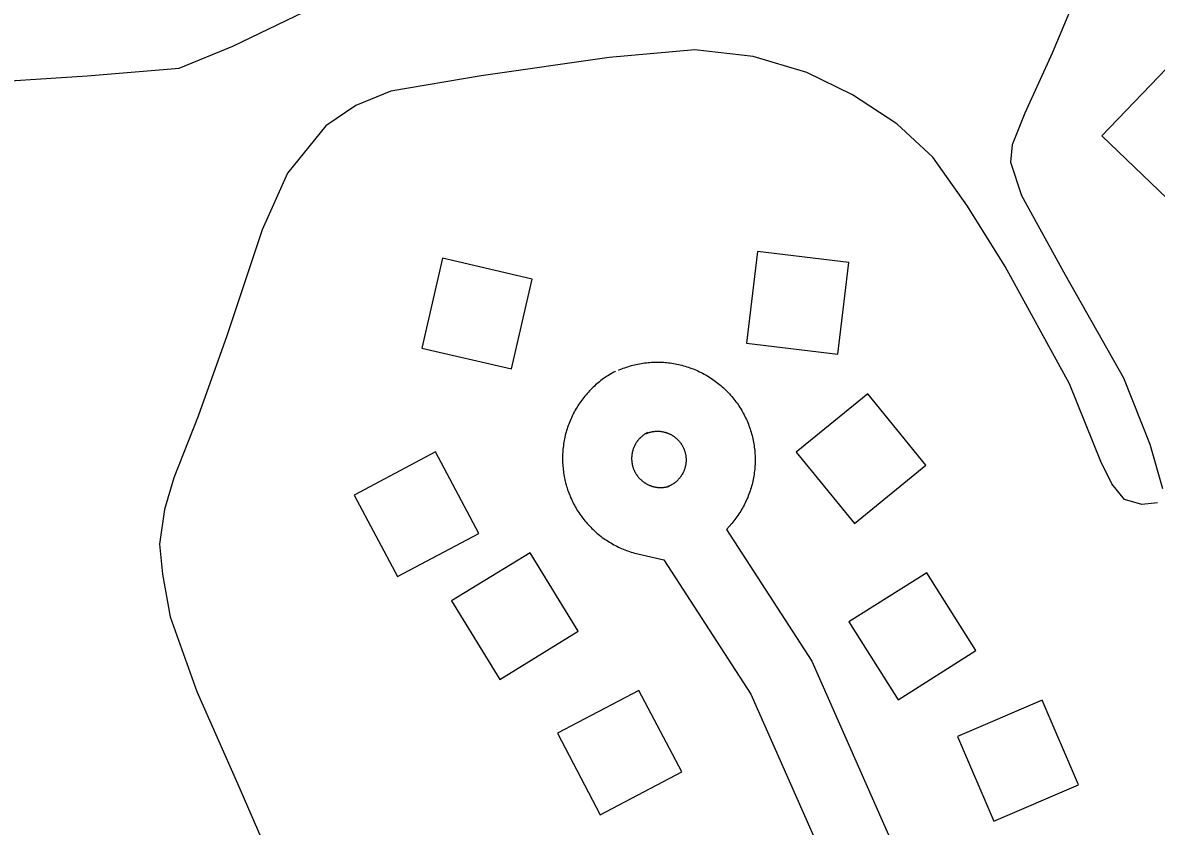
# Model space of a CAD drawing. Extents: x 3540316 to 3578335, y 553172 to 578787.
# Drawn here: x 3544699.1 to 3545191.5, y 576171.4 to 576520.4 of the extents above; entities that cross this region are included whole.
import ezdxf

# ---------------------------------------------------------------- set-up
doc = ezdxf.new("R2010")
doc.units = 0
for name, color, linetype in [('V-BLDG-OTLN', 7, 'Continuous'), ('V-ROAD-CNTR', 7, 'Continuous'), ('V-TOPO-SHOR', 7, 'Continuous')]:
    doc.layers.add(name, color=color, linetype=linetype)

msp = doc.modelspace()

# ---------------------------------------------------------------- linework, layer by layer
at = {"layer": 'V-BLDG-OTLN'}
for points in [[(3545167.89, 576471.26), (3545306.24, 576338.6), (3545341.33, 576375.2), (3545202.98, 576507.86)], [(3545053.25, 576376.53), (3545058.02, 576416.24), (3545018.31, 576421.01), (3545013.53, 576381.3)], [(3544881.45, 576418.1), (3544872.45, 576379.12), (3544911.43, 576370.13), (3544920.43, 576409.1)], [(3545060.38, 576302.93), (3545091.4, 576328.19), (3545066.14, 576359.21), (3545035.12, 576333.95)], [(3544843.15, 576315.24), (3544861.9, 576279.9), (3544897.23, 576298.64), (3544878.49, 576333.98)], [(3544885.43, 576269.36), (3544906.32, 576235.24), (3544940.44, 576256.13), (3544919.55, 576290.24)], [(3545079.37, 576226.35), (3545113.19, 576247.71), (3545091.83, 576281.53), (3545058.01, 576260.17)], [(3544949.97, 576176.4), (3544985.38, 576195), (3544966.78, 576230.41), (3544931.37, 576211.81)], [(3545157.73, 576189.43), (3545141.98, 576226.2), (3545105.21, 576210.45), (3545120.96, 576173.68)]]:
    msp.add_lwpolyline(points, close=True, dxfattribs=at)
at = {"layer": 'V-ROAD-CNTR'}
for points in [[(3544957.96, 576369.53), (3544958.56, 576369.79), (3544959.29, 576370.08), (3544959.94, 576370.33), (3544960.63, 576370.58), (3544961.38, 576370.84), (3544962.02, 576371.04), (3544962.73, 576371.26), (3544963.49, 576371.48), (3544964.2, 576371.67), (3544964.93, 576371.85), (3544965.61, 576372), (3544966.32, 576372.16), (3544967.1, 576372.31), (3544967.84, 576372.44), (3544968.53, 576372.55), (3544969.27, 576372.65), (3544970.01, 576372.74), (3544970.75, 576372.82), (3544971.5, 576372.88), (3544972.21, 576372.93), (3544972.97, 576372.97), (3544973.72, 576373), (3544974.43, 576373.01), (3544975.19, 576373.01), (3544975.94, 576373), (3544976.67, 576372.97), (3544977.4, 576372.93), (3544978.17, 576372.88), (3544978.93, 576372.81), (3544979.61, 576372.74), (3544980.34, 576372.65), (3544981.09, 576372.54), (3544981.86, 576372.42), (3544982.54, 576372.3), (3544983.28, 576372.16), (3544984.06, 576371.99), (3544984.73, 576371.83), (3544985.42, 576371.66), (3544986.19, 576371.46), (3544986.89, 576371.25), (3544987.6, 576371.04), (3544988.29, 576370.81), (3544988.96, 576370.58), (3544989.7, 576370.31), (3544990.39, 576370.05), (3544991.06, 576369.77), (3544991.78, 576369.47), (3544992.43, 576369.17), (3544993.09, 576368.87), (3544993.76, 576368.54), (3544994.41, 576368.21), (3544995.1, 576367.85), (3544995.73, 576367.49), (3544996.35, 576367.14), (3544997.01, 576366.74), (3544997.64, 576366.34), (3544998.25, 576365.95), (3544998.86, 576365.53), (3544999.49, 576365.1), (3545000.1, 576364.65), (3545000.65, 576364.23), (3545001.24, 576363.77), (3545001.83, 576363.3), (3545002.39, 576362.83), (3545002.96, 576362.33), (3545003.52, 576361.83), (3545004.05, 576361.33), (3545004.56, 576360.84), (3545005.11, 576360.29), (3545005.64, 576359.74), (3545006.11, 576359.23), (3545006.62, 576358.67), (3545007.11, 576358.1), (3545007.58, 576357.54), (3545008.05, 576356.96), (3545008.49, 576356.4), (3545008.93, 576355.81), (3545009.41, 576355.16), (3545009.82, 576354.55), (3545010.21, 576353.98), (3545010.62, 576353.35), (3545011.01, 576352.73), (3545011.42, 576352.05), (3545011.78, 576351.41), (3545012.12, 576350.81), (3545012.48, 576350.13), (3545012.82, 576349.46), (3545013.12, 576348.84), (3545013.45, 576348.13), (3545013.75, 576347.46), (3545014.04, 576346.78), (3545014.33, 576346.05), (3545014.58, 576345.4), (3545014.83, 576344.71), (3545015.09, 576343.96), (3545015.3, 576343.32), (3545015.52, 576342.61), (3545015.73, 576341.85), (3545015.92, 576341.14), (3545016.1, 576340.41)], [(3544956.63, 576369.02), (3544956.5, 576368.95), (3544955.91, 576368.64), (3544955.21, 576368.25), (3544954.57, 576367.88), (3544953.96, 576367.52), (3544953.33, 576367.12), (3544952.7, 576366.71), (3544952.08, 576366.29), (3544951.46, 576365.86), (3544950.88, 576365.44), (3544950.28, 576364.98), (3544949.68, 576364.52), (3544949.12, 576364.06), (3544948.54, 576363.58), (3544947.97, 576363.08), (3544947.42, 576362.59), (3544946.9, 576362.1), (3544946.34, 576361.56), (3544945.8, 576361.02), (3544945.31, 576360.51), (3544944.81, 576359.98), (3544944.3, 576359.41), (3544943.8, 576358.83), (3544943.35, 576358.29), (3544942.88, 576357.72), (3544942.38, 576357.08), (3544941.97, 576356.53), (3544941.53, 576355.93), (3544941.09, 576355.3), (3544940.68, 576354.69), (3544940.27, 576354.06), (3544939.89, 576353.44), (3544939.51, 576352.82), (3544939.12, 576352.13), (3544938.76, 576351.5), (3544938.43, 576350.87), (3544938.06, 576350.16), (3544937.75, 576349.5), (3544937.45, 576348.85), (3544937.14, 576348.17), (3544936.85, 576347.5), (3544936.56, 576346.76), (3544936.3, 576346.08), (3544936.06, 576345.43), (3544935.8, 576344.68), (3544935.57, 576343.97), (3544935.37, 576343.3), (3544935.15, 576342.55), (3544934.95, 576341.81), (3544934.78, 576341.11), (3544934.62, 576340.43), (3544934.46, 576339.66), (3544934.32, 576338.93), (3544934.19, 576338.2), (3544934.07, 576337.47), (3544933.97, 576336.73), (3544933.88, 576335.98), (3544933.8, 576335.26), (3544933.74, 576334.5), (3544933.68, 576333.76), (3544933.65, 576333.04), (3544933.62, 576332.28), (3544933.61, 576331.53), (3544933.61, 576330.79), (3544933.62, 576330.04), (3544933.65, 576329.32), (3544933.68, 576328.58), (3544933.74, 576327.8), (3544933.81, 576327.06), (3544933.88, 576326.35), (3544933.97, 576325.62), (3544934.07, 576324.89), (3544934.19, 576324.11), (3544934.33, 576323.38), (3544934.46, 576322.7), (3544934.62, 576321.93), (3544934.79, 576321.19), (3544934.96, 576320.53), (3544935.16, 576319.77), (3544935.36, 576319.06), (3544935.58, 576318.35), (3544935.82, 576317.61), (3544936.05, 576316.96), (3544936.3, 576316.24), (3544936.59, 576315.51), (3544936.85, 576314.87), (3544937.13, 576314.2), (3544937.45, 576313.48), (3544937.77, 576312.8), (3544938.1, 576312.13), (3544938.42, 576311.5), (3544938.76, 576310.86), (3544939.14, 576310.16), (3544939.52, 576309.52), (3544939.88, 576308.91), (3544940.28, 576308.28), (3544940.69, 576307.65), (3544941.11, 576307.02), (3544941.55, 576306.4), (3544941.96, 576305.83)], [(3544970.56, 576342.45), (3544970.44, 576342.39), (3544970.18, 576342.25), (3544970.03, 576342.17), (3544969.84, 576342.06), (3544969.62, 576341.93), (3544969.44, 576341.81), (3544969.26, 576341.69), (3544969.08, 576341.58), (3544968.9, 576341.45), (3544968.71, 576341.31), (3544968.54, 576341.18), (3544968.38, 576341.05), (3544968.19, 576340.9), (3544968.03, 576340.77), (3544967.87, 576340.63), (3544967.7, 576340.48), (3544967.53, 576340.31), (3544967.38, 576340.18), (3544967.25, 576340.04), (3544967.06, 576339.85), (3544966.91, 576339.68), (3544966.77, 576339.53), (3544966.65, 576339.39), (3544966.47, 576339.18), (3544966.34, 576339.01), (3544966.24, 576338.89), (3544966.08, 576338.67), (3544965.94, 576338.48), (3544965.83, 576338.33), (3544965.7, 576338.14), (3544965.59, 576337.96), (3544965.46, 576337.76), (3544965.34, 576337.56), (3544965.25, 576337.4), (3544965.14, 576337.2), (3544965.02, 576336.97), (3544964.94, 576336.83), (3544964.84, 576336.62), (3544964.74, 576336.39), (3544964.65, 576336.19), (3544964.56, 576335.98), (3544964.5, 576335.83), (3544964.41, 576335.6), (3544964.32, 576335.35), (3544964.26, 576335.18), (3544964.2, 576334.98), (3544964.12, 576334.73), (3544964.07, 576334.55), (3544964.02, 576334.36), (3544963.96, 576334.12), (3544963.9, 576333.87), (3544963.86, 576333.69), (3544963.82, 576333.48), (3544963.78, 576333.25), (3544963.74, 576333.03), (3544963.71, 576332.81), (3544963.69, 576332.61), (3544963.66, 576332.37), (3544963.65, 576332.17), (3544963.63, 576331.95), (3544963.62, 576331.7), (3544963.61, 576331.5), (3544963.61, 576331.28), (3544963.61, 576331.07), (3544963.61, 576330.85), (3544963.62, 576330.6), (3544963.63, 576330.38), (3544963.64, 576330.2), (3544963.66, 576329.99), (3544963.69, 576329.74), (3544963.72, 576329.5), (3544963.75, 576329.28), (3544963.78, 576329.11), (3544963.82, 576328.89), (3544963.87, 576328.63), (3544963.9, 576328.45), (3544963.95, 576328.25), (3544964.02, 576327.98), (3544964.06, 576327.8), (3544964.13, 576327.59), (3544964.19, 576327.37), (3544964.25, 576327.19), (3544964.34, 576326.94), (3544964.41, 576326.74), (3544964.47, 576326.58), (3544964.58, 576326.33), (3544964.67, 576326.11), (3544964.74, 576325.95), (3544964.83, 576325.76), (3544964.93, 576325.56), (3544965.04, 576325.33), (3544965.15, 576325.12), (3544965.24, 576324.97), (3544965.34, 576324.78), (3544965.47, 576324.57), (3544965.59, 576324.38), (3544965.71, 576324.2), (3544965.82, 576324.03), (3544965.94, 576323.86), (3544966.1, 576323.65)], [(3544969.76, 576341.95), (3544970.04, 576342.07), (3544970.2, 576342.13), (3544970.44, 576342.23), (3544970.65, 576342.3), (3544970.82, 576342.36), (3544971.08, 576342.44), (3544971.29, 576342.51), (3544971.45, 576342.55), (3544971.67, 576342.61), (3544971.87, 576342.66), (3544972.13, 576342.72), (3544972.35, 576342.77), (3544972.51, 576342.8), (3544972.72, 576342.84), (3544972.98, 576342.88), (3544973.18, 576342.91), (3544973.39, 576342.93), (3544973.6, 576342.95), (3544973.82, 576342.97), (3544974.06, 576342.99), (3544974.26, 576343), (3544974.47, 576343.01), (3544974.71, 576343.01), (3544974.91, 576343.01), (3544975.13, 576343.01), (3544975.35, 576343), (3544975.58, 576342.99), (3544975.76, 576342.97), (3544975.96, 576342.96), (3544976.23, 576342.93), (3544976.46, 576342.9), (3544976.65, 576342.87), (3544976.83, 576342.84), (3544977.1, 576342.8), (3544977.3, 576342.76), (3544977.46, 576342.72), (3544977.72, 576342.66), (3544977.96, 576342.6), (3544978.11, 576342.56), (3544978.34, 576342.5), (3544978.55, 576342.43), (3544978.76, 576342.36), (3544979, 576342.28), (3544979.17, 576342.22), (3544979.37, 576342.14), (3544979.58, 576342.06), (3544979.75, 576341.99), (3544979.97, 576341.89), (3544980.18, 576341.79), (3544980.37, 576341.7), (3544980.58, 576341.59), (3544980.74, 576341.51), (3544980.93, 576341.39), (3544981.15, 576341.27), (3544981.31, 576341.18), (3544981.49, 576341.06), (3544981.69, 576340.93), (3544981.87, 576340.81), (3544982.04, 576340.69), (3544982.2, 576340.58), (3544982.41, 576340.42), (3544982.57, 576340.29), (3544982.73, 576340.16), (3544982.9, 576340.02), (3544983.06, 576339.88), (3544983.21, 576339.74), (3544983.38, 576339.59), (3544983.56, 576339.41), (3544983.69, 576339.28), (3544983.82, 576339.14), (3544984, 576338.95), (3544984.14, 576338.8), (3544984.27, 576338.64), (3544984.42, 576338.47), (3544984.56, 576338.3), (3544984.71, 576338.11), (3544984.84, 576337.94), (3544984.93, 576337.81), (3544985.06, 576337.62), (3544985.2, 576337.41), (3544985.32, 576337.22), (3544985.44, 576337.03), (3544985.53, 576336.89), (3544985.64, 576336.7), (3544985.77, 576336.46), (3544985.85, 576336.3), (3544985.95, 576336.11), (3544986.07, 576335.87), (3544986.14, 576335.71), (3544986.23, 576335.51), (3544986.32, 576335.3), (3544986.39, 576335.14), (3544986.48, 576334.9), (3544986.55, 576334.69), (3544986.61, 576334.52), (3544986.69, 576334.26), (3544986.76, 576334.05), (3544986.81, 576333.89), (3544986.86, 576333.67), (3544986.91, 576333.47)], [(3545016.1, 576340.41), (3545016.26, 576339.73), (3545016.41, 576339.02), (3545016.56, 576338.24), (3545016.69, 576337.51), (3545016.8, 576336.8), (3545016.9, 576336.07), (3545016.99, 576335.34), (3545017.07, 576334.59), (3545017.14, 576333.84), (3545017.19, 576333.13), (3545017.23, 576332.37), (3545017.25, 576331.62), (3545017.26, 576330.91), (3545017.26, 576330.15), (3545017.25, 576329.4), (3545017.22, 576328.67), (3545017.18, 576327.94), (3545017.13, 576327.17), (3545017.06, 576326.41), (3545016.99, 576325.73), (3545016.9, 576325), (3545016.8, 576324.25), (3545016.67, 576323.48), (3545016.55, 576322.8), (3545016.41, 576322.06), (3545016.24, 576321.28), (3545016.09, 576320.61), (3545015.91, 576319.92), (3545015.71, 576319.15), (3545015.5, 576318.45), (3545015.29, 576317.74), (3545015.06, 576317.05), (3545014.83, 576316.37), (3545014.56, 576315.64), (3545014.3, 576314.97), (3545014.03, 576314.28), (3545013.72, 576313.56), (3545013.42, 576312.9), (3545013.12, 576312.25), (3545012.79, 576311.58), (3545012.46, 576310.93), (3545012.09, 576310.23), (3545011.74, 576309.61), (3545011.4, 576309), (3545010.99, 576308.33), (3545010.59, 576307.7), (3545010.21, 576307.1), (3545009.79, 576306.47), (3545009.35, 576305.85), (3545008.91, 576305.25), (3545008.49, 576304.7), (3545008.02, 576304.09), (3545007.54, 576303.5), (3545007.08, 576302.95), (3545004.79, 576300.32)], [(3544986.91, 576333.47), (3544986.97, 576333.21), (3544987.02, 576332.99), (3544987.05, 576332.83), (3544987.09, 576332.62), (3544987.13, 576332.38), (3544987.16, 576332.16), (3544987.19, 576331.93), (3544987.21, 576331.74), (3544987.22, 576331.53), (3544987.24, 576331.28), (3544987.25, 576331.09), (3544987.26, 576330.87), (3544987.26, 576330.63), (3544987.26, 576330.43), (3544987.26, 576330.22), (3544987.25, 576329.99), (3544987.24, 576329.76), (3544987.23, 576329.58), (3544987.21, 576329.38), (3544987.18, 576329.11), (3544987.15, 576328.89), (3544987.13, 576328.69), (3544987.1, 576328.51), (3544987.05, 576328.24), (3544987.01, 576328.04), (3544986.98, 576327.88), (3544986.91, 576327.62), (3544986.86, 576327.38), (3544986.81, 576327.23), (3544986.75, 576327), (3544986.69, 576326.8), (3544986.61, 576326.58), (3544986.54, 576326.36), (3544986.47, 576326.17), (3544986.39, 576325.96), (3544986.31, 576325.75), (3544986.24, 576325.59), (3544986.14, 576325.38), (3544986.04, 576325.16), (3544985.95, 576324.97), (3544985.84, 576324.76), (3544985.76, 576324.62), (3544985.65, 576324.41), (3544985.52, 576324.18), (3544985.43, 576324.03), (3544985.31, 576323.85), (3544985.18, 576323.64), (3544985.06, 576323.47), (3544984.95, 576323.31), (3544984.82, 576323.14), (3544984.66, 576322.93), (3544984.55, 576322.77), (3544984.42, 576322.62), (3544984.27, 576322.44), (3544984.13, 576322.28), (3544983.99, 576322.13), (3544983.84, 576321.96), (3544983.66, 576321.78), (3544983.53, 576321.65), (3544983.39, 576321.52), (3544983.21, 576321.34), (3544983.04, 576321.19), (3544982.89, 576321.07), (3544982.74, 576320.93), (3544982.55, 576320.78), (3544982.35, 576320.63), (3544982.19, 576320.5), (3544982.06, 576320.41), (3544981.88, 576320.28), (3544981.66, 576320.14), (3544981.47, 576320.02), (3544981.29, 576319.9), (3544981.14, 576319.81), (3544980.95, 576319.7), (3544980.72, 576319.57), (3544980.55, 576319.49), (3544980.36, 576319.39), (3544980.13, 576319.27), (3544979.97, 576319.2), (3544979.76, 576319.11), (3544979.55, 576319.02), (3544979.39, 576318.95), (3544979.15, 576318.86), (3544978.89, 576318.77)], [(3544966.1, 576323.65), (3544966.22, 576323.48), (3544966.33, 576323.34), (3544966.5, 576323.14), (3544966.64, 576322.97), (3544966.77, 576322.82), (3544966.92, 576322.65), (3544967.09, 576322.47), (3544967.22, 576322.33), (3544967.36, 576322.19), (3544967.55, 576322.01), (3544967.72, 576321.86), (3544967.87, 576321.72), (3544968.01, 576321.59), (3544968.22, 576321.42), (3544968.39, 576321.28), (3544968.51, 576321.18), (3544968.73, 576321.02), (3544968.92, 576320.88), (3544969.07, 576320.78), (3544969.26, 576320.65), (3544969.43, 576320.54), (3544969.64, 576320.41), (3544969.84, 576320.29), (3544970, 576320.2), (3544970.21, 576320.08), (3544970.41, 576319.97), (3544970.57, 576319.89), (3544970.79, 576319.78), (3544971.01, 576319.68), (3544971.21, 576319.59), (3544971.42, 576319.5), (3544971.58, 576319.44), (3544971.8, 576319.36), (3544972.05, 576319.27), (3544972.22, 576319.21), (3544972.4, 576319.15), (3544972.67, 576319.06), (3544972.87, 576319.01), (3544973.04, 576318.96), (3544973.28, 576318.9), (3544973.54, 576318.84), (3544973.71, 576318.81), (3544973.91, 576318.77), (3544974.15, 576318.73), (3544974.37, 576318.69), (3544974.59, 576318.66), (3544974.8, 576318.63), (3544975.03, 576318.61), (3544975.23, 576318.59), (3544975.45, 576318.58), (3544975.7, 576318.56), (3544975.9, 576318.56), (3544976.12, 576318.55), (3544976.32, 576318.55), (3544976.54, 576318.56), (3544976.81, 576318.57), (3544977.03, 576318.58), (3544977.19, 576318.59), (3544977.41, 576318.61), (3544977.68, 576318.64), (3544977.9, 576318.66), (3544978.12, 576318.69), (3544978.29, 576318.72), (3544978.51, 576318.76), (3544978.76, 576318.81), (3544978.93, 576318.85), (3544979.17, 576318.9), (3544979.44, 576318.97), (3544979.6, 576319.01), (3544979.89, 576319.09)], [(3544941.96, 576305.83), (3544942.41, 576305.23), (3544942.9, 576304.61), (3544943.34, 576304.06), (3544943.81, 576303.5), (3544944.32, 576302.92), (3544944.81, 576302.37), (3544945.3, 576301.84), (3544945.84, 576301.29), (3544946.38, 576300.75), (3544946.89, 576300.26), (3544947.42, 576299.76), (3544947.99, 576299.25), (3544948.57, 576298.74), (3544949.11, 576298.3), (3544949.68, 576297.82), (3544950.32, 576297.33), (3544950.87, 576296.91), (3544951.47, 576296.48), (3544952.1, 576296.04), (3544952.71, 576295.63), (3544953.35, 576295.21), (3544953.96, 576294.84), (3544954.58, 576294.46), (3544955.27, 576294.06), (3544955.89, 576293.72), (3544956.54, 576293.37), (3544957.24, 576293.01), (3544957.89, 576292.7), (3544958.55, 576292.39), (3544959.23, 576292.09), (3544959.9, 576291.8), (3544960.64, 576291.51), (3544961.32, 576291.24), (3544961.98, 576291.01), (3544962.72, 576290.75), (3544963.45, 576290.51), (3544964.1, 576290.31), (3544964.84, 576290.1), (3544965.59, 576289.9), (3544966.29, 576289.73), (3544977.6, 576287.11)], [(3545004.79, 576300.32), (3545041.88, 576243.16), (3545086.67, 576141.77)], [(3544977.6, 576287.11), (3545015.4, 576228.84), (3545058.06, 576132.3)]]:
    msp.add_lwpolyline(points, dxfattribs=at)
at = {"layer": 'V-TOPO-SHOR'}
for points in [[(3545207.15, 576608.57), (3545188.53, 576593.55), (3545178.17, 576580.54), (3545162.9, 576546.95), (3545146.23, 576507.19), (3545134.44, 576481.14), (3545128.88, 576467.42), (3545128.16, 576459.87), (3545132.9, 576445.43), (3545151.98, 576410.99), (3545177.19, 576366.23), (3545188.74, 576337.32), (3545194.15, 576318.06)], [(3544536.42, 576544.99), (3544586.42, 576513.17), (3544602.86, 576503.48), (3544618.63, 576497.22), (3544630.98, 576494.42), (3544657.77, 576492.92), (3544727.17, 576497.42), (3544767.02, 576500.67), (3544790.42, 576510.18), (3544821.4, 576525.15)], [(3545192.06, 576311.89), (3545185.19, 576311.24), (3545177.64, 576313.33), (3545172.17, 576320.22), (3545167.41, 576329.86), (3545153.82, 576363.58), (3545125.89, 576414.55), (3545109.53, 576440.72), (3545094.51, 576462.08), (3545078.78, 576476.58), (3545059.6, 576489.04), (3545039.72, 576498.74), (3545016.4, 576505.72), (3544991, 576508.58), (3544953.89, 576505.31), (3544898.21, 576497.32), (3544859.03, 576490.63), (3544843.89, 576484.52), (3544830.79, 576475.65), (3544814.21, 576455.12), (3544803.11, 576430.44), (3544787.79, 576384.48), (3544775.27, 576349.51), (3544764.84, 576322.77), (3544760.66, 576309.05), (3544758.52, 576293.94), (3544759.84, 576280.89), (3544763.19, 576262.32), (3544774.72, 576229.98), (3544792.4, 576190.06), (3544802.6, 576166.66)]]:
    msp.add_lwpolyline(points, dxfattribs=at)

doc.saveas('drawing.dxf')
